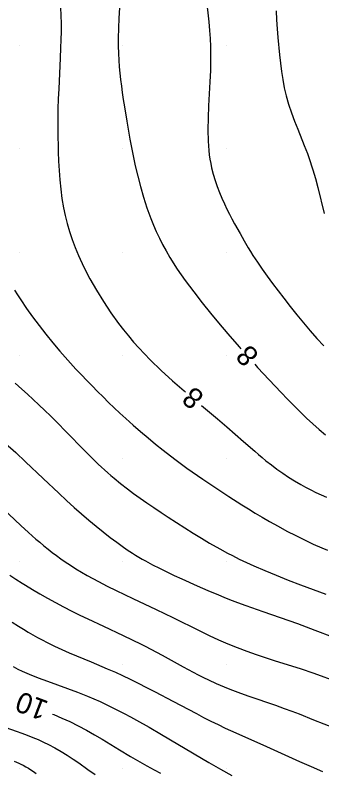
# Model space of a CAD drawing. Extents: x 2602990 to 2605851, y 618069 to 619180.
# Drawn here: x 2603159.6 to 2603189.3, y 618539.6 to 618613 of the extents above; entities that cross this region are included whole.
import ezdxf

# ---------------------------------------------------------------- set-up
doc = ezdxf.new("R2010")
doc.units = 0
for name, color, linetype in [('DTM Contours Major', 7, 'Continuous'), ('DTM Contours Major Text', 7, 'Continuous'), ('DTM Contours Minor', 7, 'Continuous'), ('DTM Contours Minor Text', 7, 'Continuous'), ('Exist DTM QL2 LIDAR Elevation Point', 7, 'Continuous'), ('Exist Roads EOP', 7, 'Continuous')]:
    doc.layers.add(name, color=color, linetype=linetype)

msp = doc.modelspace()

# ---------------------------------------------------------------- linework, layer by layer
at = {"layer": 'DTM Contours Major'}
for points in [[(2603178.057, 618614.646), (2603178.312, 618612.312), (2603178.387, 618611.485), (2603178.444, 618610.693), (2603178.481, 618609.919), (2603178.498, 618609.168), (2603178.497, 618608.404), (2603178.478, 618607.613), (2603178.428, 618606.511), (2603178.297, 618604.188), (2603178.245, 618603.016), (2603178.224, 618601.868), (2603178.248, 618600.769), (2603178.276, 618600.309), (2603178.315, 618599.863), (2603178.366, 618599.427), (2603178.429, 618599.003), (2603178.503, 618598.587), (2603178.588, 618598.18), (2603178.745, 618597.558), (2603178.926, 618596.952), (2603179.129, 618596.362), (2603179.351, 618595.785), (2603179.589, 618595.221), (2603179.839, 618594.668), (2603180.073, 618594.177), (2603180.314, 618593.693), (2603180.561, 618593.214), (2603180.815, 618592.739), (2603181.337, 618591.792), (2603181.729, 618591.104), (2603182.141, 618590.406), (2603182.359, 618590.051), (2603182.586, 618589.69), (2603183.019, 618589.031), (2603183.483, 618588.355), (2603183.974, 618587.665), (2603184.488, 618586.962), (2603185.022, 618586.248), (2603185.571, 618585.528), (2603186.191, 618584.726), (2603186.823, 618583.926), (2603187.466, 618583.137), (2603188.117, 618582.367), (2603188.774, 618581.625), (2603189.438, 618580.92)], [(2603163.214, 618545.23), (2603163.327, 618545.185), (2603164.102, 618544.857), (2603164.87, 618544.507), (2603165.688, 618544.1), (2603166.487, 618543.674), (2603167.262, 618543.235), (2603168.01, 618542.795), (2603169.684, 618541.776), (2603170.732, 618541.142), (2603171.654, 618540.603), (2603172.33, 618540.222), (2603173.029, 618539.841), (2603173.661, 618539.508)]]:
    msp.add_lwpolyline(points, dxfattribs=at)
at = {"layer": 'DTM Contours Minor'}
for points in [[(2603163.969, 618613.707), (2603164.006, 618612.933), (2603164.023, 618612.155), (2603164.023, 618611.373), (2603164.01, 618610.586), (2603163.986, 618609.792), (2603163.945, 618608.804), (2603163.799, 618605.825), (2603163.757, 618604.844), (2603163.727, 618603.877), (2603163.714, 618603.173), (2603163.709, 618602.477), (2603163.712, 618601.786), (2603163.722, 618601.097), (2603163.737, 618600.409), (2603163.758, 618599.719), (2603163.792, 618598.825), (2603163.839, 618597.925), (2603163.905, 618597.021), (2603163.995, 618596.116), (2603164.114, 618595.211), (2603164.267, 618594.309), (2603164.43, 618593.538), (2603164.624, 618592.768), (2603164.849, 618591.997), (2603165.106, 618591.225), (2603165.396, 618590.448), (2603165.72, 618589.665), (2603166.235, 618588.55), (2603166.811, 618587.429), (2603167.442, 618586.312), (2603168.119, 618585.211), (2603168.836, 618584.135), (2603169.584, 618583.095), (2603170.055, 618582.48), (2603170.538, 618581.88), (2603171.035, 618581.292), (2603171.549, 618580.712), (2603172.084, 618580.138), (2603172.641, 618579.568), (2603173.699, 618578.547), (2603174.81, 618577.539), (2603175.942, 618576.552), (2603176.077, 618576.438)], [(2603169.672, 618613.675), (2603169.617, 618612.682), (2603169.579, 618611.697), (2603169.561, 618610.736), (2603169.563, 618609.982), (2603169.584, 618609.247), (2603169.616, 618608.606), (2603169.662, 618607.973), (2603169.719, 618607.345), (2603169.787, 618606.721), (2603169.863, 618606.099), (2603169.947, 618605.476), (2603170.048, 618604.787), (2603170.155, 618604.094), (2603170.387, 618602.697), (2603170.694, 618600.961), (2603170.937, 618599.67), (2603171.003, 618599.338), (2603171.209, 618598.368), (2603171.441, 618597.367), (2603171.704, 618596.346), (2603172, 618595.315), (2603172.332, 618594.285), (2603172.703, 618593.266), (2603172.961, 618592.627), (2603173.238, 618591.995), (2603173.534, 618591.368), (2603173.852, 618590.743), (2603174.193, 618590.118), (2603174.558, 618589.492), (2603175.272, 618588.366), (2603176.046, 618587.245), (2603176.855, 618586.146), (2603177.676, 618585.085), (2603178.484, 618584.079), (2603179.257, 618583.145), (2603180.158, 618582.081), (2603181.247, 618580.825), (2603181.423, 618580.627)], [(2603184.82, 618613.382), (2603184.874, 618612.513), (2603184.939, 618611.651), (2603185.011, 618610.796), (2603185.167, 618609.129), (2603185.253, 618608.318), (2603185.354, 618607.513), (2603185.476, 618606.718), (2603185.624, 618605.932), (2603185.804, 618605.157), (2603186.042, 618604.327), (2603186.315, 618603.509), (2603186.613, 618602.703), (2603186.925, 618601.909), (2603187.549, 618600.35), (2603187.85, 618599.56), (2603187.993, 618599.166), (2603188.13, 618598.77), (2603188.262, 618598.371), (2603188.388, 618597.968), (2603188.628, 618597.129), (2603188.85, 618596.277), (2603189.468, 618593.743)], [(2603159.518, 618586.328), (2603159.812, 618585.85), (2603160.126, 618585.364), (2603160.677, 618584.554), (2603161.271, 618583.724), (2603161.902, 618582.884), (2603162.559, 618582.043), (2603163.234, 618581.211), (2603163.919, 618580.4), (2603164.435, 618579.809), (2603164.952, 618579.233), (2603165.47, 618578.669), (2603165.989, 618578.117), (2603166.509, 618577.574), (2603167.031, 618577.037), (2603167.56, 618576.501), (2603168.092, 618575.97), (2603168.629, 618575.442), (2603169.174, 618574.918), (2603169.727, 618574.396), (2603170.29, 618573.877), (2603170.996, 618573.244), (2603171.715, 618572.617), (2603172.441, 618572), (2603173.169, 618571.399), (2603173.893, 618570.818), (2603174.609, 618570.259), (2603175.146, 618569.85), (2603175.677, 618569.456), (2603176.201, 618569.075), (2603176.72, 618568.705), (2603177.744, 618567.993), (2603178.987, 618567.158), (2603180.261, 618566.325), (2603181.507, 618565.526), (2603182.154, 618565.121), (2603182.817, 618564.714), (2603183.495, 618564.308), (2603184.188, 618563.905), (2603185.028, 618563.432), (2603185.88, 618562.972), (2603186.736, 618562.529), (2603187.587, 618562.109), (2603188.426, 618561.715), (2603189.243, 618561.354), (2603189.789, 618561.126)], [(2603182.756, 618579.136), (2603183.03, 618578.833), (2603184.146, 618577.624), (2603184.726, 618577.007), (2603185.319, 618576.384), (2603185.92, 618575.761), (2603186.533, 618575.135), (2603187.151, 618574.519), (2603187.77, 618573.921), (2603188.388, 618573.348), (2603189.002, 618572.808), (2603189.61, 618572.31)], [(2603159.578, 618577.293), (2603160.244, 618576.713), (2603160.784, 618576.229), (2603161.332, 618575.726), (2603161.886, 618575.205), (2603162.442, 618574.671), (2603162.998, 618574.127), (2603163.552, 618573.576), (2603164.63, 618572.479), (2603166.184, 618570.884), (2603166.996, 618570.07), (2603167.619, 618569.468), (2603167.928, 618569.177), (2603168.239, 618568.893), (2603168.553, 618568.613), (2603168.852, 618568.354), (2603169.156, 618568.097), (2603169.786, 618567.585), (2603170.452, 618567.069), (2603171.049, 618566.623), (2603171.677, 618566.169), (2603172.33, 618565.709), (2603173.004, 618565.244), (2603173.697, 618564.776), (2603174.403, 618564.307), (2603175.2, 618563.787), (2603176.003, 618563.272), (2603176.807, 618562.769), (2603177.604, 618562.28), (2603178.39, 618561.813), (2603179.401, 618561.235), (2603180.119, 618560.844), (2603180.599, 618560.593), (2603181.266, 618560.26), (2603181.959, 618559.93), (2603182.69, 618559.599), (2603183.729, 618559.151), (2603184.84, 618558.692), (2603186.003, 618558.229), (2603187.201, 618557.765), (2603188.415, 618557.306), (2603189.627, 618556.856)], [(2603177.604, 618575.147), (2603179.166, 618573.834), (2603180.068, 618573.059), (2603181.669, 618571.654), (2603182.759, 618570.699), (2603183.118, 618570.392), (2603183.479, 618570.091), (2603183.846, 618569.793), (2603184.371, 618569.382), (2603184.911, 618568.98), (2603185.465, 618568.588), (2603186.034, 618568.207), (2603186.615, 618567.841), (2603187.209, 618567.49), (2603187.687, 618567.224), (2603188.175, 618566.969), (2603188.671, 618566.724), (2603189.179, 618566.488), (2603189.697, 618566.262)], [(2603158.645, 618571.459), (2603159.637, 618570.57), (2603160.6, 618569.68), (2603162.307, 618568.065), (2603163.802, 618566.649), (2603164.556, 618565.948), (2603165.311, 618565.259), (2603166.02, 618564.63), (2603166.725, 618564.021), (2603167.42, 618563.438), (2603168.103, 618562.885), (2603168.767, 618562.364), (2603169.409, 618561.882), (2603169.924, 618561.512), (2603170.427, 618561.166), (2603170.926, 618560.839), (2603171.24, 618560.642), (2603171.557, 618560.45), (2603171.877, 618560.262), (2603172.203, 618560.077), (2603172.877, 618559.712), (2603173.546, 618559.368), (2603174.244, 618559.024), (2603174.963, 618558.682), (2603175.7, 618558.342), (2603177.195, 618557.671), (2603178.219, 618557.222), (2603179.254, 618556.784), (2603179.78, 618556.569), (2603180.315, 618556.356), (2603181.092, 618556.06), (2603181.889, 618555.769), (2603183.531, 618555.187), (2603185.227, 618554.594), (2603186.882, 618554.003), (2603188.57, 618553.383), (2603190.29, 618552.735)], [(2603157.216, 618566.262), (2603160.134, 618563.524), (2603160.869, 618562.848), (2603161.599, 618562.199), (2603161.965, 618561.884), (2603162.363, 618561.551), (2603162.765, 618561.226), (2603163.172, 618560.908), (2603163.585, 618560.596), (2603164.005, 618560.291), (2603164.433, 618559.993), (2603164.943, 618559.652), (2603165.465, 618559.32), (2603165.996, 618558.996), (2603166.538, 618558.68), (2603167.088, 618558.372), (2603167.646, 618558.072), (2603168.492, 618557.638), (2603169.364, 618557.209), (2603170.98, 618556.438), (2603173.238, 618555.364), (2603174.825, 618554.592), (2603177.453, 618553.291), (2603178.346, 618552.862), (2603179.246, 618552.447), (2603180.15, 618552.052), (2603181.068, 618551.679), (2603181.983, 618551.332), (2603182.889, 618551.008), (2603183.78, 618550.705), (2603184.649, 618550.422), (2603187.249, 618549.607), (2603188.365, 618549.246), (2603189.203, 618548.956), (2603190.072, 618548.635)], [(2603159.086, 618558.689), (2603159.667, 618558.302), (2603160.273, 618557.912), (2603160.588, 618557.714), (2603161.266, 618557.301), (2603161.978, 618556.882), (2603162.72, 618556.46), (2603163.485, 618556.039), (2603164.269, 618555.623), (2603165.066, 618555.215), (2603165.834, 618554.835), (2603166.604, 618554.465), (2603168.126, 618553.754), (2603170.039, 618552.864), (2603170.916, 618552.442), (2603171.764, 618552.021), (2603172.179, 618551.808), (2603172.723, 618551.521), (2603173.794, 618550.94), (2603175.85, 618549.804), (2603176.816, 618549.289), (2603177.302, 618549.038), (2603177.794, 618548.792), (2603178.291, 618548.552), (2603179.031, 618548.213), (2603179.41, 618548.047), (2603179.797, 618547.883), (2603180.194, 618547.722), (2603180.601, 618547.562), (2603181.385, 618547.27), (2603182.202, 618546.98), (2603184.757, 618546.097), (2603185.615, 618545.79), (2603186.335, 618545.521), (2603187.048, 618545.247), (2603188.458, 618544.688), (2603190.43, 618543.901)], [(2603159.314, 618554.131), (2603159.927, 618553.741), (2603160.384, 618553.459), (2603160.84, 618553.187), (2603161.295, 618552.923), (2603161.753, 618552.667), (2603162.213, 618552.418), (2603162.679, 618552.177), (2603163.384, 618551.83), (2603164.098, 618551.496), (2603164.815, 618551.175), (2603165.529, 618550.867), (2603166.924, 618550.285), (2603168.5, 618549.631), (2603169.278, 618549.293), (2603169.984, 618548.971), (2603170.713, 618548.623), (2603171.492, 618548.238), (2603172.302, 618547.827), (2603173.136, 618547.395), (2603174.841, 618546.496), (2603177.118, 618545.289), (2603177.821, 618544.922), (2603178.517, 618544.565), (2603179.209, 618544.219), (2603179.896, 618543.886), (2603180.432, 618543.635), (2603181.5, 618543.152), (2603183.911, 618542.084), (2603187.095, 618540.65), (2603188.221, 618540.151), (2603189.303, 618539.688)], [(2603159.411, 618549.843), (2603159.862, 618549.606), (2603160.278, 618549.404), (2603160.707, 618549.21), (2603160.928, 618549.114), (2603161.804, 618548.76), (2603162.729, 618548.414), (2603164.655, 618547.72), (2603165.623, 618547.361), (2603166.571, 618546.987), (2603167.192, 618546.723), (2603167.799, 618546.451), (2603168.394, 618546.17), (2603168.979, 618545.882), (2603169.557, 618545.588), (2603170.13, 618545.289), (2603170.736, 618544.965), (2603171.339, 618544.635), (2603172.543, 618543.961), (2603173.747, 618543.267), (2603175.337, 618542.33), (2603178.322, 618540.554), (2603179.461, 618539.892), (2603180.546, 618539.282)], [(2603158.114, 618544.133), (2603159.672, 618543.589), (2603160.225, 618543.389), (2603160.765, 618543.186), (2603161.294, 618542.977), (2603161.811, 618542.759), (2603162.318, 618542.532), (2603162.813, 618542.292), (2603163.434, 618541.964), (2603164.037, 618541.616), (2603164.622, 618541.254), (2603165.19, 618540.883), (2603165.74, 618540.507), (2603166.632, 618539.875), (2603167.338, 618539.372)], [(2603159.487, 618540.688), (2603159.71, 618540.592), (2603159.928, 618540.493), (2603160.142, 618540.389), (2603160.35, 618540.282), (2603160.612, 618540.139), (2603160.868, 618539.988), (2603161.119, 618539.829), (2603161.367, 618539.663), (2603161.613, 618539.489)]]:
    msp.add_lwpolyline(points, dxfattribs=at)
at = {"layer": 'Exist DTM QL2 LIDAR Elevation Point'}
for p, q in [((2603160, 618610), (2603160, 618610)), ((2603170, 618610), (2603170, 618610)), ((2603180, 618610), (2603180, 618610)), ((2603160, 618600), (2603160, 618600)), ((2603170, 618600), (2603170, 618600)), ((2603180, 618600), (2603180, 618600)), ((2603160, 618590), (2603160, 618590)), ((2603170, 618590), (2603170, 618590)), ((2603180, 618590), (2603180, 618590)), ((2603160, 618580), (2603160, 618580)), ((2603170, 618580), (2603170, 618580)), ((2603180, 618580), (2603180, 618580)), ((2603160, 618570), (2603160, 618570)), ((2603170, 618570), (2603170, 618570)), ((2603180, 618570), (2603180, 618570)), ((2603160, 618560), (2603160, 618560)), ((2603170, 618560), (2603170, 618560)), ((2603180, 618560), (2603180, 618560)), ((2603160, 618550), (2603160, 618550)), ((2603170, 618550), (2603170, 618550)), ((2603180, 618550), (2603180, 618550)), ((2603160, 618540), (2603160, 618540)), ((2603170, 618540), (2603170, 618540)), ((2603180, 618540), (2603180, 618540))]:
    msp.add_line(p, q, dxfattribs=at)
at = {"layer": 'Exist Roads EOP'}
msp.add_spline([(2604034.633, 618668.486), (2603984.89, 618650.123), (2603936.767, 618631.654), (2603888.195, 618613.335), (2603837.766, 618594.258), (2603782.918, 618573.705), (2603731.939, 618554.39), (2603671.126, 618532.171), (2603621.822, 618514.106), (2603561.545, 618491.877), (2603506.421, 618471.293), (2603452.163, 618451.33), (2603398.364, 618431.316), (2603341.431, 618410.355), (2603281.65, 618388.199), (2603223.033, 618366.475), (2603185.717, 618352.612)], degree=3, dxfattribs=at)

# ---------------------------------------------------------------- texts
at = {"layer": 'DTM Contours Major Text'}
msp.add_text('10', height=2, rotation=159.12669, dxfattribs=at).set_placement((2603162.919, 618546.423))
at = {"layer": 'DTM Contours Minor Text'}
for rotation, p in [(131.78797, (2603183.267, 618580.058)), (139.78316, (2603177.984, 618576.133))]:
    msp.add_text('8', height=2, rotation=rotation, dxfattribs=at).set_placement(p)

doc.saveas('drawing.dxf')
